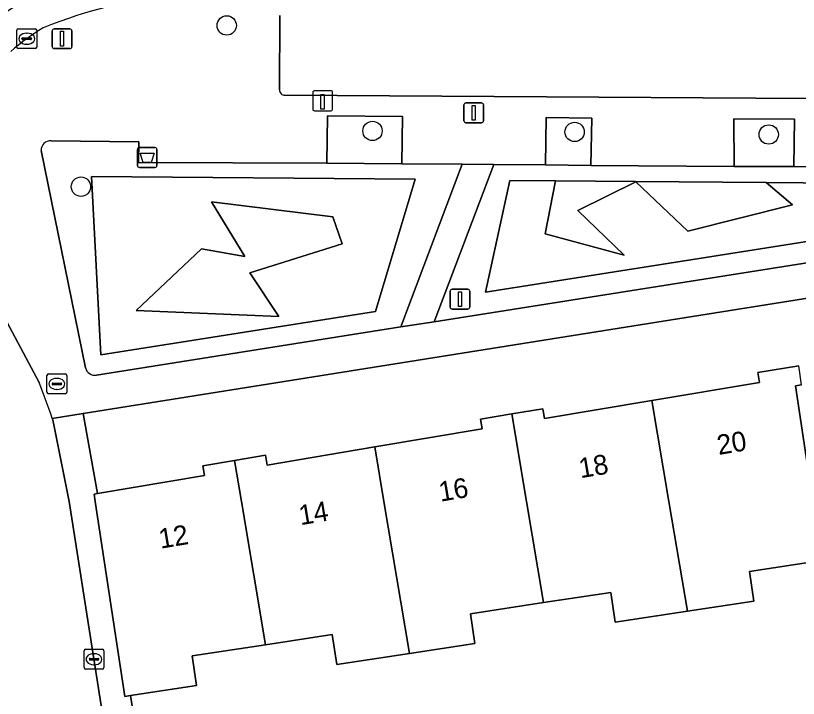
# Model space of a CAD drawing. Extents: x 160077 to 160948, y 386481 to 387498.
# Drawn here: x 160544.36 to 160583.88, y 387240.05 to 387274.55 of the extents above; entities that cross this region are included whole.
import ezdxf

# ---------------------------------------------------------------- set-up
doc = ezdxf.new("R2010")
doc.units = 0
for name, color, linetype in [('IMGEO_Afvalbak', 7, 'Continuous'), ('IMGEO_Boom', 7, 'Continuous'), ('IMGEO_Erf', 7, 'Continuous'), ('IMGEO_Groenvoorziening', 7, 'Continuous'), ('IMGEO_Kolk', 7, 'Continuous'), ('IMGEO_Laadpaal', 7, 'Continuous'), ('IMGEO_Lichtmast', 7, 'Continuous'), ('IMGEO_Pand', 7, 'Continuous'), ('IMGEO_Pand_nummerreeks', 7, 'Continuous'), ('IMGEO_Parkeervlak_open', 7, 'Continuous'), ('IMGEO_Rijbaan_lokaal_gesloten', 7, 'Continuous'), ('IMGEO_Rijbaan_lokaal_open', 7, 'Continuous'), ('IMGEO_Rioolput', 7, 'Continuous'), ('IMGEO_Voetpad_open', 7, 'Continuous')]:
    doc.layers.add(name, color=color, linetype=linetype)

msp = doc.modelspace()

# ---------------------------------------------------------------- linework, layer by layer
at = {"layer": 'IMGEO_Afvalbak'}
for p, q in [((160550.501, 387266.98), (160550.501, 387267.78)), ((160550.501, 387267.78), (160550.501, 387266.98)), ((160550.601, 387267.88), (160551.391, 387267.88)), ((160551.391, 387267.88), (160550.601, 387267.88)), ((160551.491, 387267.78), (160551.491, 387266.98)), ((160551.491, 387266.98), (160551.491, 387267.78)), ((160551.391, 387266.88), (160550.601, 387266.88)), ((160550.601, 387266.88), (160551.391, 387266.88))]:
    msp.add_line(p, q, dxfattribs=at)
msp.add_lwpolyline([(160550.644, 387267.594), (160551.348, 387267.594), (160551.199, 387267.124), (160550.793, 387267.124), (160550.644, 387267.594)], dxfattribs=at)
for centre, start, end in [((160550.601, 387267.78), 90, 180), ((160550.601, 387267.78), 90, 180), ((160551.391, 387267.78), 0, 90), ((160551.391, 387267.78), 360, 90), ((160550.601, 387266.98), 180, 270), ((160550.601, 387266.98), 180, 270), ((160551.391, 387266.98), 270, 0), ((160551.391, 387266.98), 270, 0)]:
    msp.add_arc(centre, 0.1, start, end, dxfattribs=at)
at = {"layer": 'IMGEO_Boom'}
for centre in [(160555.014, 387274.053), (160562.375, 387268.724), (160572.583, 387268.672), (160582.385, 387268.543), (160547.653, 387265.907)]:
    msp.add_circle(centre, 0.489, dxfattribs=at)
at = {"layer": 'IMGEO_Erf'}
for points in [[(160601.803, 387263.06), (160547.768, 387254.443), (160548.491, 387250.4), (160553.892, 387251.308), (160553.809, 387251.801), (160555.407, 387252.07), (160556.975, 387252.333), (160557.058, 387251.84), (160562.489, 387252.753), (160567.916, 387253.665), (160567.833, 387254.158), (160569.406, 387254.422), (160570.979, 387254.687), (160571.062, 387254.194), (160576.488, 387255.106), (160581.91, 387256.017), (160581.827, 387256.51), (160583.898, 387256.858)], [(160584.043, 387255.899), (160583.73, 387255.846), (160584.478, 387250.903)], [(160585.055, 387247.015), (160581.406, 387246.462), (160581.633, 387244.959), (160578.278, 387244.451), (160574.632, 387243.899), (160574.404, 387245.401), (160571.008, 387244.887), (160567.324, 387244.329), (160567.551, 387242.826), (160564.24, 387242.325), (160560.57, 387241.769), (160560.342, 387243.271), (160556.971, 387242.761), (160553.262, 387242.199), (160553.489, 387240.696), (160550.157, 387240.191), (160552.106, 387227.876)]]:
    msp.add_lwpolyline(points, dxfattribs=at)
at = {"layer": 'IMGEO_Groenvoorziening'}
for points in [[(160563.885, 387269.45), (160560.104, 387269.489), (160560.068, 387267.092), (160563.86, 387267.068)], [(160573.458, 387269.373), (160571.139, 387269.404), (160571.113, 387267.009), (160573.408, 387266.975)], [(160583.691, 387269.314), (160580.629, 387269.338), (160580.641, 387266.933), (160583.656, 387266.918)], [(160564.527, 387266.286), (160562.529, 387259.592), (160548.665, 387257.403), (160548.189, 387266.413)], [(160564.527, 387266.286), (160548.189, 387266.413), (160548.665, 387257.403), (160562.529, 387259.592)], [(160582.262, 387266.112), (160591.556, 387266.032), (160591.588, 387264.287), (160568.08, 387260.575), (160569.318, 387266.222), (160571.616, 387266.203), (160575.649, 387266.168)], [(160582.262, 387266.112), (160583.593, 387264.985), (160578.296, 387263.653), (160575.672, 387266.147), (160572.744, 387264.7), (160575.091, 387262.447), (160571.094, 387263.526), (160571.616, 387266.203), (160569.318, 387266.222), (160568.08, 387260.575), (160591.588, 387264.287), (160591.556, 387266.032)], [(160575.672, 387266.147), (160575.649, 387266.168), (160571.616, 387266.203), (160571.094, 387263.526), (160575.091, 387262.447), (160572.744, 387264.7)], [(160582.262, 387266.112), (160575.649, 387266.168), (160575.672, 387266.147), (160578.296, 387263.653), (160583.593, 387264.985)], [(160554.249, 387265.144), (160555.93, 387262.384), (160553.741, 387262.764), (160550.442, 387259.655), (160557.643, 387259.338), (160556.184, 387261.559), (160560.847, 387263.018), (160560.371, 387264.382)], [(160554.249, 387265.144), (160560.371, 387264.382), (160560.847, 387263.018), (160556.184, 387261.559), (160557.643, 387259.338), (160550.442, 387259.655), (160553.741, 387262.764), (160555.93, 387262.384)]]:
    msp.add_lwpolyline(points, close=True, dxfattribs=at)
for points in [[(160566.896, 387267.039), (160563.86, 387267.068), (160560.068, 387267.092), (160550.558, 387267.127), (160550.57, 387268.17), (160546.143, 387268.225)], [(160545.647, 387267.733), (160547.883, 387256.757)], [(160548.432, 387256.384), (160563.798, 387258.831), (160566.896, 387267.039)], [(160594.782, 387266.871), (160590.061, 387266.879), (160583.656, 387266.918), (160580.641, 387266.933), (160573.408, 387266.975), (160571.113, 387267.009), (160568.508, 387267.023), (160565.497, 387259.084), (160594.42, 387263.666)]]:
    msp.add_lwpolyline(points, dxfattribs=at)
for centre, radius, start, end in [((160546.11, 387267.762), 0.464, 85.9803, 183.5557), ((160548.347, 387256.849), 0.472, 191.1899, 280.4244)]:
    msp.add_arc(centre, radius, start, end, dxfattribs=at)
at = {"layer": 'IMGEO_Kolk'}
for p, q in [((160544.491, 387273.884), (160545.343, 387273.884)), ((160544.416, 387272.958), (160544.416, 387273.81)), ((160544.904, 387273.664), (160544.929, 387273.664)), ((160545.417, 387273.81), (160545.417, 387272.958)), ((160544.675, 387273.378), (160544.675, 387273.39)), ((160545.113, 387273.341), (160544.715, 387273.341)), ((160544.718, 387273.427), (160545.116, 387273.427)), ((160544.927, 387273.104), (160544.902, 387273.104)), ((160545.159, 387273.39), (160545.159, 387273.378)), ((160545.343, 387272.884), (160544.491, 387272.884)), ((160547.809, 387241.602), (160547.809, 387242.454)), ((160547.884, 387242.528), (160548.736, 387242.528)), ((160548.297, 387242.308), (160548.322, 387242.308)), ((160548.81, 387242.454), (160548.81, 387241.602)), ((160548.068, 387242.022), (160548.068, 387242.034)), ((160548.506, 387241.985), (160548.108, 387241.985)), ((160548.111, 387242.071), (160548.509, 387242.071)), ((160548.552, 387242.034), (160548.552, 387242.022)), ((160548.736, 387241.528), (160547.884, 387241.528)), ((160548.32, 387241.748), (160548.295, 387241.748))]:
    msp.add_line(p, q, dxfattribs=at)
for points in [[(160544.491, 387273.884), (160545.343, 387273.884)], [(160544.416, 387272.958), (160544.416, 387273.81)], [(160545.417, 387273.81), (160545.417, 387272.958)], [(160545.343, 387272.884), (160544.491, 387272.884)], [(160547.809, 387241.602), (160547.809, 387242.454)], [(160547.884, 387242.528), (160548.736, 387242.528)], [(160548.81, 387242.454), (160548.81, 387241.602)], [(160548.736, 387241.528), (160547.884, 387241.528)]]:
    msp.add_lwpolyline(points, dxfattribs=at)
for centre, radius, start, end in [((160544.493, 387273.808), 0.0765, 91.552, 178.448), ((160544.493, 387273.808), 0.0765, 91.552, 178.448), ((160545.341, 387273.808), 0.0765, 1.552, 88.448), ((160545.341, 387273.808), 0.0765, 1.552, 88.448), ((160544.715, 387273.387), 0.0403, 85.8775, 175.7526), ((160544.712, 387273.377), 0.0366, 178.938, 274.7102), ((160545.116, 387273.384), 0.043, 264.8664, 352.4533), ((160545.12, 387273.389), 0.0386, 1.7309, 96.639), ((160544.493, 387272.96), 0.0765, 181.552, 268.448), ((160544.493, 387272.96), 0.0765, 181.552, 268.448), ((160545.341, 387272.96), 0.0765, 271.552, 358.448), ((160545.341, 387272.96), 0.0765, 271.552, 358.448), ((160547.886, 387242.452), 0.0765, 91.552, 178.448), ((160547.886, 387242.452), 0.0765, 91.552, 178.448), ((160548.734, 387242.452), 0.0765, 1.552, 88.448), ((160548.734, 387242.452), 0.0765, 1.552, 88.448), ((160548.108, 387242.031), 0.0403, 85.8775, 175.7526), ((160548.105, 387242.021), 0.0366, 178.938, 274.7102), ((160548.509, 387242.028), 0.043, 264.8664, 352.4533), ((160548.513, 387242.033), 0.0386, 1.7309, 96.639), ((160547.886, 387241.604), 0.0765, 181.552, 268.448), ((160547.886, 387241.604), 0.0765, 181.552, 268.448), ((160548.734, 387241.604), 0.0765, 271.552, 358.448), ((160548.734, 387241.604), 0.0765, 271.552, 358.448)]:
    msp.add_arc(centre, radius, start, end, dxfattribs=at)
for centre, major_axis, ratio, start_param, end_param in [((160544.903, 387273.384), (-0.387, 0.002), 0.722429, 4.712389, 7.853982), ((160544.928, 387273.384), (-0.39, 0.002), 0.717154, 1.570796, 4.712389), ((160548.296, 387242.028), (-0.387, 0.002), 0.722429, 4.712389, 7.853982), ((160548.321, 387242.028), (-0.39, 0.002), 0.717154, 1.570796, 4.712389)]:
    msp.add_ellipse(centre, major_axis=major_axis, ratio=ratio, start_param=start_param, end_param=end_param, dxfattribs=at)
at = {"layer": 'IMGEO_Laadpaal'}
for p, q in [((160560.275, 387270.746), (160559.434, 387270.746)), ((160560.275, 387270.746), (160559.434, 387270.746)), ((160559.359, 387270.662), (160559.359, 387269.821)), ((160559.359, 387270.662), (160559.359, 387269.821)), ((160560.359, 387269.83), (160560.359, 387270.671)), ((160560.359, 387269.83), (160560.359, 387270.671)), ((160559.443, 387269.746), (160560.284, 387269.746)), ((160559.443, 387269.746), (160560.284, 387269.746))]:
    msp.add_line(p, q, dxfattribs=at)
msp.add_lwpolyline([(160559.774, 387270.559), (160559.934, 387270.559), (160559.934, 387269.826), (160559.774, 387269.826), (160559.774, 387270.559)], dxfattribs=at)
for centre, start, end in [((160559.437, 387270.668), 92.4484, 184.2845), ((160559.437, 387270.668), 92.4484, 184.2845), ((160560.281, 387270.668), 2.4484, 94.2845), ((160560.281, 387270.668), 2.4484, 94.2845), ((160559.437, 387269.824), 182.4484, 274.2845), ((160559.437, 387269.824), 182.4484, 274.2845), ((160560.281, 387269.824), 272.4484, 4.2845), ((160560.281, 387269.824), 272.4484, 4.2845)]:
    msp.add_arc(centre, 0.0779, start, end, dxfattribs=at)
at = {"layer": 'IMGEO_Lichtmast'}
for p, q in [((160546.303, 387273.882), (160547.093, 387273.882)), ((160547.093, 387273.882), (160546.303, 387273.882)), ((160546.203, 387272.982), (160546.203, 387273.782)), ((160546.203, 387273.782), (160546.203, 387272.982)), ((160547.193, 387273.782), (160547.193, 387272.982)), ((160547.193, 387272.982), (160547.193, 387273.782)), ((160547.093, 387272.882), (160546.303, 387272.882)), ((160546.303, 387272.882), (160547.093, 387272.882)), ((160566.992, 387269.241), (160566.992, 387270.041)), ((160566.992, 387270.041), (160566.992, 387269.241)), ((160567.092, 387270.141), (160567.882, 387270.141)), ((160567.882, 387270.141), (160567.092, 387270.141)), ((160567.982, 387270.041), (160567.982, 387269.241)), ((160567.982, 387269.241), (160567.982, 387270.041)), ((160567.882, 387269.141), (160567.092, 387269.141)), ((160567.092, 387269.141), (160567.882, 387269.141)), ((160566.297, 387259.822), (160566.297, 387260.622)), ((160566.297, 387260.622), (160566.297, 387259.822)), ((160566.397, 387260.722), (160567.187, 387260.722)), ((160567.187, 387260.722), (160566.397, 387260.722)), ((160567.287, 387260.622), (160567.287, 387259.822)), ((160567.287, 387259.822), (160567.287, 387260.622)), ((160567.187, 387259.722), (160566.397, 387259.722)), ((160566.397, 387259.722), (160567.187, 387259.722))]:
    msp.add_line(p, q, dxfattribs=at)
for points in [[(160546.623, 387273.757), (160546.773, 387273.757), (160546.773, 387273.007), (160546.623, 387273.007), (160546.623, 387273.757)], [(160567.412, 387270.016), (160567.562, 387270.016), (160567.562, 387269.266), (160567.412, 387269.266), (160567.412, 387270.016)], [(160566.717, 387260.597), (160566.867, 387260.597), (160566.867, 387259.847), (160566.717, 387259.847), (160566.717, 387260.597)]]:
    msp.add_lwpolyline(points, dxfattribs=at)
for centre, start, end in [((160546.303, 387273.782), 90, 180), ((160546.303, 387273.782), 90, 180), ((160547.093, 387273.782), 0, 90), ((160547.093, 387273.782), 360, 90), ((160546.303, 387272.982), 180, 270), ((160546.303, 387272.982), 180, 270), ((160547.093, 387272.982), 270, 0), ((160547.093, 387272.982), 270, 0), ((160567.092, 387270.041), 90, 180), ((160567.092, 387270.041), 90, 180), ((160567.882, 387270.041), 0, 90), ((160567.882, 387270.041), 360, 90), ((160567.092, 387269.241), 180, 270), ((160567.092, 387269.241), 180, 270), ((160567.882, 387269.241), 270, 0), ((160567.882, 387269.241), 270, 0), ((160566.397, 387260.622), 90, 180), ((160566.397, 387260.622), 90, 180), ((160567.187, 387260.622), 0, 90), ((160567.187, 387260.622), 360, 90), ((160566.397, 387259.822), 180, 270), ((160566.397, 387259.822), 180, 270), ((160567.187, 387259.822), 270, 0), ((160567.187, 387259.822), 270, 0)]:
    msp.add_arc(centre, 0.1, start, end, dxfattribs=at)
at = {"layer": 'IMGEO_Pand'}
for points in [[(160578.278, 387244.451), (160581.633, 387244.959), (160581.406, 387246.462), (160585.055, 387247.015), (160584.612, 387250), (160584.478, 387250.903), (160583.73, 387255.846), (160584.043, 387255.899), (160583.898, 387256.858), (160581.827, 387256.51), (160581.91, 387256.017), (160576.488, 387255.106), (160577.346, 387250)], [(160577.346, 387250), (160576.488, 387255.106), (160571.062, 387254.194), (160570.979, 387254.687), (160569.406, 387254.422), (160570.149, 387250), (160571.008, 387244.887), (160574.404, 387245.401), (160574.632, 387243.899), (160578.278, 387244.451)], [(160570.149, 387250), (160569.406, 387254.422), (160567.833, 387254.158), (160567.916, 387253.665), (160562.489, 387252.753), (160562.951, 387250), (160564.24, 387242.325), (160567.551, 387242.826), (160567.324, 387244.329), (160571.008, 387244.887)], [(160556.971, 387242.761), (160560.342, 387243.271), (160560.57, 387241.769), (160564.24, 387242.325), (160562.951, 387250), (160562.489, 387252.753), (160557.058, 387251.84), (160556.975, 387252.333), (160555.407, 387252.07), (160555.755, 387250)], [(160550.157, 387240.191), (160553.489, 387240.696), (160553.262, 387242.199), (160556.971, 387242.761), (160555.755, 387250), (160555.407, 387252.07), (160553.809, 387251.801), (160553.892, 387251.308), (160548.491, 387250.4), (160548.322, 387250.372), (160548.378, 387250), (160549.87, 387240.148)]]:
    msp.add_lwpolyline(points, close=True, dxfattribs=at)
at = {"layer": 'IMGEO_Parkeervlak_open'}
for points in [[(160557.704, 387274.557), (160557.677, 387270.795)], [(160557.949, 387270.53), (160594.923, 387270.287)]]:
    msp.add_lwpolyline(points, dxfattribs=at)
msp.add_arc((160557.945, 387270.798), 0.268, 180.6548, 270.8389, dxfattribs=at)
at = {"layer": 'IMGEO_Rijbaan_lokaal_gesloten'}
for centre, radius, start, end in [((160550.477, 387265.117), 11.661, 102.5763, 132.7412), ((160554.038, 387253.966), 21.618, 93.3981, 112.5445), ((160551.458, 387264.349), 11.154, 120.7777, 131.2106)]:
    msp.add_arc(centre, radius, start, end, dxfattribs=at)
at = {"layer": 'IMGEO_Rijbaan_lokaal_open'}
for points in [[(160545.537, 387256.017), (160541.487, 387263.594), (160541.373, 387263.794)], [(160550.641, 387227.096), (160550.09, 387230.622), (160549.515, 387234.311), (160547.064, 387250), (160546.225, 387254.126), (160546.204, 387254.19)]]:
    msp.add_lwpolyline(points, dxfattribs=at)
for centre, radius, start, end in [((160550.477, 387265.117), 11.661, 102.5763, 132.7412), ((160514.604, 387243.689), 33.299, 18.3826, 21.7296)]:
    msp.add_arc(centre, radius, start, end, dxfattribs=at)
at = {"layer": 'IMGEO_Rioolput'}
for p, q in [((160545.937, 387255.516), (160545.937, 387256.368)), ((160546.012, 387256.442), (160546.864, 387256.442)), ((160546.425, 387256.222), (160546.45, 387256.222)), ((160546.938, 387256.368), (160546.938, 387255.516)), ((160546.196, 387255.936), (160546.196, 387255.948)), ((160546.634, 387255.899), (160546.236, 387255.899)), ((160546.239, 387255.985), (160546.637, 387255.985)), ((160546.68, 387255.948), (160546.68, 387255.936)), ((160546.864, 387255.442), (160546.012, 387255.442)), ((160546.448, 387255.662), (160546.423, 387255.662))]:
    msp.add_line(p, q, dxfattribs=at)
for points in [[(160545.937, 387255.516), (160545.937, 387256.368)], [(160546.012, 387256.442), (160546.864, 387256.442)], [(160546.938, 387256.368), (160546.938, 387255.516)], [(160546.864, 387255.442), (160546.012, 387255.442)]]:
    msp.add_lwpolyline(points, dxfattribs=at)
for centre, radius, start, end in [((160546.014, 387256.366), 0.0765, 91.552, 178.448), ((160546.014, 387256.366), 0.0765, 91.552, 178.448), ((160546.862, 387256.366), 0.0765, 1.552, 88.448), ((160546.862, 387256.366), 0.0765, 1.552, 88.448), ((160546.236, 387255.945), 0.0403, 85.8775, 175.7526), ((160546.233, 387255.935), 0.0366, 178.938, 274.7102), ((160546.637, 387255.942), 0.043, 264.8664, 352.4533), ((160546.641, 387255.947), 0.0386, 1.7309, 96.639), ((160546.014, 387255.518), 0.0765, 181.552, 268.448), ((160546.014, 387255.518), 0.0765, 181.552, 268.448), ((160546.862, 387255.518), 0.0765, 271.552, 358.448), ((160546.862, 387255.518), 0.0765, 271.552, 358.448)]:
    msp.add_arc(centre, radius, start, end, dxfattribs=at)
for centre, major_axis, ratio, start_param, end_param in [((160546.424, 387255.942), (-0.387, 0.002), 0.722429, 4.712389, 7.853982), ((160546.449, 387255.942), (-0.39, 0.002), 0.717154, 1.570796, 4.712389)]:
    msp.add_ellipse(centre, major_axis=major_axis, ratio=ratio, start_param=start_param, end_param=end_param, dxfattribs=at)
at = {"layer": 'IMGEO_Voetpad_open'}
for points in [[(160557.677, 387270.795), (160557.704, 387274.557)], [(160594.923, 387270.287), (160557.949, 387270.53)], [(160546.143, 387268.225), (160550.57, 387268.17), (160550.558, 387267.127), (160560.068, 387267.092), (160560.104, 387269.489), (160563.885, 387269.45), (160563.86, 387267.068), (160566.896, 387267.039), (160568.508, 387267.023), (160571.113, 387267.009), (160571.139, 387269.404), (160573.458, 387269.373), (160573.408, 387266.975), (160580.641, 387266.933), (160580.629, 387269.338), (160583.691, 387269.314), (160583.656, 387266.918), (160590.061, 387266.879), (160590.077, 387269.303), (160594.828, 387269.23), (160594.782, 387266.871), (160594.723, 387263.826)], [(160547.883, 387256.757), (160545.647, 387267.733)], [(160541.373, 387263.794), (160541.487, 387263.594), (160545.537, 387256.017)], [(160594.42, 387263.666), (160565.497, 387259.084), (160563.798, 387258.831), (160548.432, 387256.384)], [(160546.204, 387254.19), (160547.768, 387254.443), (160601.803, 387263.06)], [(160552.106, 387227.876), (160550.157, 387240.191), (160549.87, 387240.148), (160548.378, 387250), (160548.322, 387250.372), (160548.491, 387250.4), (160547.768, 387254.443), (160546.204, 387254.19), (160546.225, 387254.126), (160547.064, 387250), (160549.515, 387234.311), (160550.009, 387234.386), (160550.585, 387230.697), (160550.09, 387230.622), (160550.641, 387227.096), (160554.548, 387202.204), (160558.015, 387202.844)]]:
    msp.add_lwpolyline(points, dxfattribs=at)
msp.add_lwpolyline([(160568.508, 387267.023), (160566.896, 387267.039), (160563.798, 387258.831), (160565.497, 387259.084)], close=True, dxfattribs=at)
for centre, radius, start, end in [((160554.038, 387253.966), 21.618, 93.3981, 112.5445), ((160551.458, 387264.349), 11.154, 120.7777, 131.2106), ((160557.945, 387270.798), 0.268, 180.6548, 270.8389), ((160546.11, 387267.762), 0.464, 85.9803, 183.5557), ((160548.347, 387256.849), 0.472, 191.1899, 280.4244), ((160514.604, 387243.689), 33.299, 18.3826, 21.7296)]:
    msp.add_arc(centre, radius, start, end, dxfattribs=at)

# ---------------------------------------------------------------- texts
at = {"layer": 'IMGEO_Pand_nummerreeks'}
for s, p in [('20', (160579.857, 387252.346)), ('18', (160572.88, 387251.173)), ('16', (160565.809, 387249.986)), ('14', (160558.742, 387248.798)), ('12', (160551.671, 387247.609))]:
    msp.add_text(s, height=1, rotation=9.5403, dxfattribs=at).set_placement(p)

doc.saveas('drawing.dxf')
